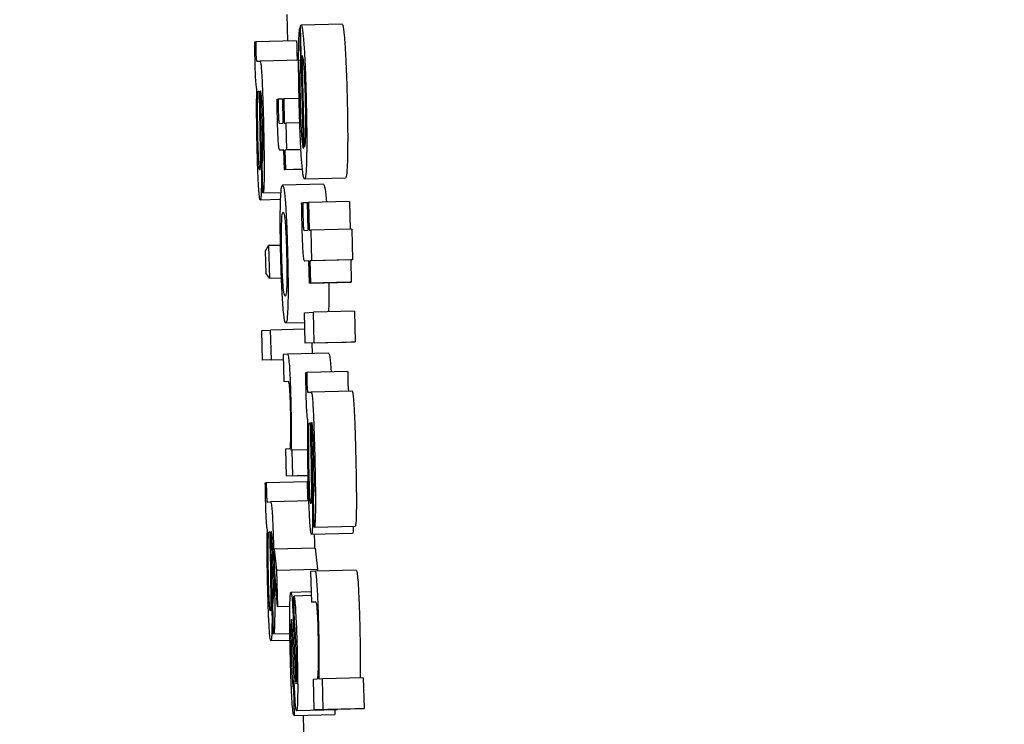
# Model space of a CAD drawing. Header units: inches. Extents: x 170 to 312, y 215 to 248.
# Tile 302 of 656: x 210.1558 to 210.1795, y 243.5256 to 243.5425. Entities that reach past the tile are written whole.
import ezdxf

# ---------------------------------------------------------------- set-up
doc = ezdxf.new("R2010")
doc.units = ezdxf.units.IN
doc.header["$LTSCALE"] = 0.25
doc.header["$MEASUREMENT"] = 0
doc.layers.add('ANNOTATIONS', color=1, linetype='Continuous')
doc.layers.add('MOTOR RH', color=7, linetype='Continuous')
doc.styles.add('ARIAL', font='arial.ttf', dxfattribs={"height": 0.09375})
doc.dimstyles.new('STANDARD$0', dxfattribs={"dimtxt": 0.09375, "dimasz": 0.09375, "dimexe": 0.03125, "dimexo": 0.046875, "dimgap": 0.09, "dimtad": 0, "dimtih": 1, "dimtoh": 1, "dimdec": 4, "dimzin": 0, "dimdsep": 46, "dimtxsty": 'ARIAL', "dimcen": 0.09, "dimadec": 0, "dimazin": 0, "dimtfac": 1, "dimtdec": 4, "dimtofl": 0, "dimtmove": 0, "dimatfit": 1, "dimfxl": 1, "dimtolj": 1, "dimtzin": 0, "dimarcsym": 0})

# ---------------------------------------------------------------- blocks, each defined once
blk = doc.blocks.new('*D26')
at = {"layer": 'ANNOTATIONS', "color": 0, "lineweight": -2, "transparency": 16777216}
for p, q in [((209.952995, 244.125047), (211.798957, 244.125047)), ((211.767707, 244.031297), (211.767707, 242.331666)), ((211.767707, 240.197174), (211.767707, 241.896805)), ((211.037182, 240.103424), (211.798957, 240.103424))]:
    blk.add_line(p, q, dxfattribs=at)
at = {"layer": 'ANNOTATIONS', "color": 0, "transparency": 16777216}
for points in [[(211.752082, 244.031297), (211.783332, 244.031297), (211.767707, 244.125047)], [(211.752082, 240.197174), (211.783332, 240.197174), (211.767707, 240.103424)]]:
    blk.add_solid(points, dxfattribs=at)
at = {"layer": 'defpoints', "color": 0, "transparency": 16777216}
for p in [(209.90612, 244.125047), (210.990307, 240.103424), (211.767707, 240.103424)]:
    blk.add_point(p, dxfattribs=at)
at = {"layer": 'ANNOTATIONS', "color": 0, "transparency": 16777216, "insert": (211.767707, 242.114236), "char_height": 0.09375, "attachment_point": 5, "style": 'ARIAL'}
blk.add_mtext('\\A1;OPENING\\PHEIGHT', dxfattribs=at)
blk = doc.blocks.new('*D27')
at = {"layer": 'ANNOTATIONS', "color": 0, "lineweight": -2, "transparency": 16777216}
for p, q in [((209.952995, 244.96103), (212.453946, 244.96103)), ((212.422696, 244.86728), (212.422696, 242.749657)), ((212.422696, 240.197174), (212.422696, 242.314797)), ((211.957527, 240.103424), (212.453946, 240.103424))]:
    blk.add_line(p, q, dxfattribs=at)
at = {"layer": 'ANNOTATIONS', "color": 0, "transparency": 16777216}
for points in [[(212.407071, 244.86728), (212.438321, 244.86728), (212.422696, 244.96103)], [(212.407071, 240.197174), (212.438321, 240.197174), (212.422696, 240.103424)]]:
    blk.add_solid(points, dxfattribs=at)
at = {"layer": 'defpoints', "color": 0, "transparency": 16777216}
for p in [(209.90612, 244.96103), (211.910652, 240.103424), (212.422696, 240.103424)]:
    blk.add_point(p, dxfattribs=at)
at = {"layer": 'ANNOTATIONS', "color": 0, "transparency": 16777216, "insert": (212.422696, 242.532227), "char_height": 0.09375, "attachment_point": 5, "style": 'ARIAL'}
blk.add_mtext('\\A1;TOTAL\\PHEIGHT', dxfattribs=at)

msp = doc.modelspace()

# ---------------------------------------------------------------- linework, layer by layer
at = {"layer": 'MOTOR RH'}
for p, q in [((210.162242, 243.542669), (210.162257, 243.54203)), ((210.162548, 243.542348), (210.162565, 243.541611)), ((210.162566, 243.542348), (210.162548, 243.542348)), ((210.162636, 243.53945), (210.162565, 243.542402)), ((210.163565, 243.542442), (210.162582, 243.542418)), ((210.161467, 243.54201), (210.161491, 243.542011)), ((210.162474, 243.542035), (210.161491, 243.542011)), ((210.16266, 243.539482), (210.162607, 243.541682)), ((210.161515, 243.541548), (210.161595, 243.541552)), ((210.162578, 243.541575), (210.161595, 243.541552)), ((210.162584, 243.541612), (210.162565, 243.541611)), ((210.161553, 243.54083), (210.161574, 243.540831)), ((210.161601, 243.540443), (210.161613, 243.539852)), ((210.162002, 243.540635), (210.162027, 243.540636)), ((210.162138, 243.540639), (210.162027, 243.540636)), ((210.162138, 243.540641), (210.162162, 243.540642)), ((210.162152, 243.540059), (210.162138, 243.540641)), ((210.162533, 243.540651), (210.162162, 243.540642)), ((210.162162, 243.540642), (210.162176, 243.54006)), ((210.16158, 243.540401), (210.16159, 243.539836)), ((210.162056, 243.540054), (210.162152, 243.540059)), ((210.162176, 243.54006), (210.162216, 243.540062)), ((210.162549, 243.54007), (210.162216, 243.540062)), ((210.162216, 243.540062), (210.162231, 243.539415)), ((210.162167, 243.539412), (210.162076, 243.539408)), ((210.162168, 243.53941), (210.162076, 243.539408)), ((210.162179, 243.538941), (210.162167, 243.539412)), ((210.162577, 243.539422), (210.162192, 243.539414)), ((210.162231, 243.539415), (210.162192, 243.539414)), ((210.162192, 243.539414), (210.162203, 243.538942)), ((210.162577, 243.539423), (210.162231, 243.539415)), ((210.161664, 243.538383), (210.161646, 243.539101)), ((210.162613, 243.538951), (210.162179, 243.538941)), ((210.162203, 243.538942), (210.162179, 243.538941)), ((210.162203, 243.538942), (210.162613, 243.538952)), ((210.163118, 243.538592), (210.162135, 243.538568)), ((210.163647, 243.538738), (210.162663, 243.538714)), ((210.161664, 243.538383), (210.1621, 243.538393)), ((210.162089, 243.538223), (210.161601, 243.538212)), ((210.162594, 243.538143), (210.162619, 243.538144)), ((210.162733, 243.538146), (210.162619, 243.538144)), ((210.162733, 243.538149), (210.162758, 243.53815)), ((210.162749, 243.537486), (210.162733, 243.538149)), ((210.163741, 243.538174), (210.162758, 243.53815)), ((210.162758, 243.53815), (210.162773, 243.537487)), ((210.163741, 243.538174), (210.163757, 243.537511)), ((210.162651, 243.537481), (210.162749, 243.537486)), ((210.162773, 243.537487), (210.162814, 243.537489)), ((210.163797, 243.537512), (210.162814, 243.537489)), ((210.162814, 243.537489), (210.162832, 243.536752)), ((210.163797, 243.537512), (210.163815, 243.536776)), ((210.161725, 243.536992), (210.161801, 243.537116)), ((210.161738, 243.53645), (210.161725, 243.536992)), ((210.162087, 243.537123), (210.161801, 243.537116)), ((210.161801, 243.537116), (210.161819, 243.536334)), ((210.162766, 243.53675), (210.162672, 243.536745)), ((210.162766, 243.536747), (210.162672, 243.536745)), ((210.162779, 243.536213), (210.162766, 243.53675)), ((210.163774, 243.536774), (210.162791, 243.536751)), ((210.162832, 243.536752), (210.162791, 243.536751)), ((210.162791, 243.536751), (210.162804, 243.536214)), ((210.163815, 243.536776), (210.162832, 243.536752)), ((210.163815, 243.536776), (210.163774, 243.536774)), ((210.163774, 243.536774), (210.163787, 243.536238)), ((210.161819, 243.536334), (210.161738, 243.53645)), ((210.161819, 243.536334), (210.162109, 243.536341)), ((210.163762, 243.536236), (210.162779, 243.536213)), ((210.162804, 243.536214), (210.162779, 243.536213)), ((210.162804, 243.536214), (210.163787, 243.536238)), ((210.163787, 243.536238), (210.163762, 243.536236)), ((210.163247, 243.535732), (210.163238, 243.535524)), ((210.16266, 243.535505), (210.16288, 243.535515)), ((210.162678, 243.534769), (210.16266, 243.535505)), ((210.163863, 243.535538), (210.16288, 243.535515)), ((210.162898, 243.534779), (210.16288, 243.535515)), ((210.163863, 243.535538), (210.163881, 243.534802)), ((210.162215, 243.535259), (210.162666, 243.535269)), ((210.161635, 243.535078), (210.161849, 243.535088)), ((210.161652, 243.53436), (210.161635, 243.535078)), ((210.16267, 243.535108), (210.161849, 243.535088)), ((210.161867, 243.53437), (210.161849, 243.535088)), ((210.163661, 243.534792), (210.162678, 243.534769)), ((210.162898, 243.534779), (210.162678, 243.534769)), ((210.162841, 243.534772), (210.162847, 243.53452)), ((210.162898, 243.534779), (210.163881, 243.534802)), ((210.163881, 243.534802), (210.163661, 243.534792)), ((210.163241, 243.534529), (210.162257, 243.534506)), ((210.162156, 243.534372), (210.161652, 243.53436)), ((210.161867, 243.53437), (210.161652, 243.53436)), ((210.161867, 243.53437), (210.162156, 243.534377)), ((210.162257, 243.534506), (210.162153, 243.534501)), ((210.162153, 243.534501), (210.162168, 243.533854)), ((210.162693, 243.534067), (210.162718, 243.534068)), ((210.163701, 243.534091), (210.162718, 243.534068)), ((210.162168, 243.533854), (210.162269, 243.533859)), ((210.162743, 243.533593), (210.162824, 243.533597)), ((210.163807, 243.533621), (210.162824, 243.533597)), ((210.162782, 243.532858), (210.162804, 243.532859)), ((210.162809, 243.532418), (210.162819, 243.531839)), ((210.162831, 243.532461), (210.162843, 243.531855)), ((210.162306, 243.53223), (210.162207, 243.532225)), ((210.162207, 243.532225), (210.162223, 243.531579)), ((210.162365, 243.532199), (210.162345, 243.532198)), ((210.162741, 243.532208), (210.162365, 243.532199)), ((210.162379, 243.531586), (210.162365, 243.532199)), ((210.16275, 243.531591), (210.162223, 243.531579)), ((210.162379, 243.531586), (210.162223, 243.531579)), ((210.162379, 243.531586), (210.16275, 243.531595)), ((210.161721, 243.531416), (210.161745, 243.531417)), ((210.162728, 243.531441), (210.161745, 243.531417)), ((210.162832, 243.530981), (210.161849, 243.530958)), ((210.162895, 243.530349), (210.162877, 243.531085)), ((210.161769, 243.530954), (210.161849, 243.530958)), ((210.162895, 243.530349), (210.163878, 243.530372)), ((210.161807, 243.530237), (210.161829, 243.530238)), ((210.163814, 243.530197), (210.162831, 243.530173)), ((210.161834, 243.529807), (210.161844, 243.529242)), ((210.161856, 243.52985), (210.161867, 243.529258)), ((210.16292, 243.529847), (210.161936, 243.529823)), ((210.161936, 243.529823), (210.161991, 243.52932)), ((210.16195, 243.529266), (210.161936, 243.529823)), ((210.16292, 243.529847), (210.162974, 243.529344)), ((210.161991, 243.52932), (210.162974, 243.529344)), ((210.161991, 243.52932), (210.162012, 243.528434)), ((210.162974, 243.529344), (210.162976, 243.529292)), ((210.162012, 243.528434), (210.16195, 243.529266)), ((210.162924, 243.529291), (210.16281, 243.529285)), ((210.16281, 243.529285), (210.162827, 243.528549)), ((210.163907, 243.529315), (210.162924, 243.529291)), ((210.162821, 243.528795), (210.162337, 243.528783)), ((210.162403, 243.528695), (210.162409, 243.528696)), ((210.162419, 243.528049), (210.162403, 243.528695)), ((210.162823, 243.528705), (210.162409, 243.528696)), ((210.161918, 243.527789), (210.161901, 243.528507)), ((210.162311, 243.528441), (210.162012, 243.528434)), ((210.162827, 243.528549), (210.162928, 243.528554)), ((210.162929, 243.528552), (210.162827, 243.528549)), ((210.161918, 243.527789), (210.162312, 243.527798)), ((210.162315, 243.527628), (210.161856, 243.527617)), ((210.162407, 243.526882), (210.162383, 243.527585)), ((210.162409, 243.527654), (210.162426, 243.527176)), ((210.164075, 243.526727), (210.163092, 243.526704)), ((210.164075, 243.526727), (210.164093, 243.525991)), ((210.162455, 243.526598), (210.162459, 243.526584)), ((210.162962, 243.526698), (210.162872, 243.526693)), ((210.162872, 243.526693), (210.162889, 243.525957)), ((210.163092, 243.526704), (210.163016, 243.5267)), ((210.163109, 243.525967), (210.163092, 243.526704)), ((210.162396, 243.52647), (210.162412, 243.525824)), ((210.162412, 243.525824), (210.163395, 243.525847)), ((210.163455, 243.525961), (210.162472, 243.525938)), ((210.162629, 243.525829), (210.162646, 243.525097)), ((210.163873, 243.525981), (210.162889, 243.525957)), ((210.163109, 243.525967), (210.162889, 243.525957)), ((210.163109, 243.525967), (210.164093, 243.525991)), ((210.163392, 243.52596), (210.163395, 243.525847)), ((210.164093, 243.525991), (210.163873, 243.525981))]:
    msp.add_line(p, q, dxfattribs=at)
for points, knots in [([(210.162522, 243.541725), (210.162523, 243.541824), (210.162526, 243.542061), (210.162536, 243.542262), (210.162545, 243.542327), (210.162548, 243.542348)], [0, 0, 0, 0, 0.323507, 0.778735, 1, 1, 1, 1]), ([(210.162565, 243.542402), (210.162568, 243.542406), (210.162573, 243.542413), (210.162579, 243.542416), (210.162582, 243.542418)], [0, 0, 0, 0, 0.4999805, 1, 1, 1, 1]), ([(210.162582, 243.542418), (210.162588, 243.542412), (210.162604, 243.542395), (210.162628, 243.542226), (210.162644, 243.542006), (210.16265, 243.541933)], [0, 0, 0, 0, 0.30145, 0.767574, 1, 1, 1, 1]), ([(210.163565, 243.542442), (210.163571, 243.542435), (210.163587, 243.542418), (210.163611, 243.54225), (210.163627, 243.54203), (210.163633, 243.541956)], [0, 0, 0, 0, 0.301428, 0.767432, 1, 1, 1, 1]), ([(210.161475, 243.541535), (210.161474, 243.541596), (210.161471, 243.541756), (210.161468, 243.541913), (210.161467, 243.54201)], [0, 0, 0, 0, 0.38157, 1, 1, 1, 1]), ([(210.161491, 243.542011), (210.161491, 243.541977), (210.161491, 243.541924), (210.161492, 243.541848), (210.161493, 243.541807), (210.161493, 243.541786)], [0, 0, 0, 0, 0.487406, 0.739796, 1, 1, 1, 1]), ([(210.162474, 243.542035), (210.162474, 243.542), (210.162475, 243.541948), (210.162475, 243.541871), (210.162476, 243.541831), (210.162477, 243.54181)], [0, 0, 0, 0, 0.48738, 0.739783, 1, 1, 1, 1]), ([(210.16265, 243.541933), (210.162658, 243.541803), (210.162674, 243.541543), (210.162691, 243.541067), (210.162699, 243.540758), (210.162703, 243.540627)], [0, 0, 0, 0, 0.36552, 0.731417, 1, 1, 1, 1]), ([(210.163633, 243.541956), (210.163641, 243.541827), (210.163657, 243.541567), (210.163675, 243.541091), (210.163683, 243.540782), (210.163686, 243.540651)], [0, 0, 0, 0, 0.365645, 0.731654, 1, 1, 1, 1]), ([(210.161493, 243.541786), (210.161494, 243.541762), (210.161495, 243.541716), (210.161498, 243.541657), (210.161501, 243.541607), (210.161508, 243.541554), (210.161512, 243.54155), (210.161515, 243.541548)], [0, 0, 0, 0, 0.139582, 0.255975, 0.3717, 0.556552, 1, 1, 1, 1]), ([(210.162477, 243.54181), (210.162477, 243.541785), (210.162479, 243.54174), (210.162481, 243.54168), (210.162485, 243.54163), (210.162491, 243.541577), (210.162495, 243.541574), (210.162498, 243.541572)], [0, 0, 0, 0, 0.139608, 0.255227, 0.37162, 0.556511, 1, 1, 1, 1]), ([(210.162535, 243.540551), (210.162532, 243.540688), (210.162524, 243.541023), (210.162521, 243.541429), (210.162522, 243.541657), (210.162522, 243.541725)], [0, 0, 0, 0, 0.3251795, 0.7973222, 1, 1, 1, 1]), ([(210.162607, 243.541682), (210.162616, 243.541648), (210.162629, 243.541593), (210.162649, 243.541373), (210.162663, 243.541114), (210.162673, 243.540843), (210.162677, 243.540676), (210.162679, 243.540607)], [0, 0, 0, 0, 0.336384, 0.5262, 0.717847, 0.882817, 1, 1, 1, 1]), ([(210.161516, 243.540889), (210.161512, 243.540908), (210.161504, 243.540938), (210.161493, 243.541065), (210.161485, 243.541215), (210.161479, 243.541379), (210.161477, 243.541486), (210.161475, 243.541535)], [0, 0, 0, 0, 0.319021, 0.503541, 0.689462, 0.856268, 1, 1, 1, 1]), ([(210.161595, 243.541552), (210.161601, 243.541541), (210.161612, 243.541523), (210.161629, 243.541341), (210.161645, 243.541065), (210.161663, 243.54061), (210.161672, 243.540235), (210.161678, 243.540009)], [0, 0, 0, 0, 0.208186, 0.351411, 0.494905, 0.694229, 1, 1, 1, 1]), ([(210.162565, 243.541611), (210.162563, 243.541566), (210.162557, 243.541473), (210.162554, 243.541338), (210.162552, 243.54127)], [0, 0, 0, 0, 0.495609, 1, 1, 1, 1]), ([(210.162552, 243.54127), (210.162552, 243.54123), (210.162551, 243.541133), (210.162552, 243.541018), (210.162552, 243.540951)], [0, 0, 0, 0, 0.420839, 1, 1, 1, 1]), ([(210.162552, 243.540951), (210.162553, 243.540917), (210.162553, 243.540848), (210.162556, 243.540719), (210.162558, 243.540623), (210.162559, 243.540563)], [0, 0, 0, 0, 0.273516, 0.547067, 1, 1, 1, 1]), ([(210.161524, 243.539507), (210.161521, 243.539647), (210.161514, 243.539978), (210.161511, 243.540472), (210.161514, 243.540749), (210.161516, 243.540889)], [0, 0, 0, 0, 0.267146, 0.629588, 1, 1, 1, 1]), ([(210.161536, 243.540279), (210.161536, 243.540357), (210.161535, 243.540517), (210.161538, 243.540638), (210.161539, 243.5407)], [0, 0, 0, 0, 0.489641, 1, 1, 1, 1]), ([(210.161539, 243.5407), (210.16154, 243.540729), (210.161543, 243.540801), (210.161549, 243.540829), (210.161553, 243.54083), (210.161553, 243.54083)], [0, 0, 0, 0, 0.368635, 0.910403, 1, 1, 1, 1]), ([(210.161574, 243.540831), (210.161575, 243.540763), (210.161576, 243.540624), (210.161578, 243.540476), (210.16158, 243.540401)], [0, 0, 0, 0, 0.4954173, 1, 1, 1, 1]), ([(210.161608, 243.540837), (210.161606, 243.540832), (210.161602, 243.540825), (210.161599, 243.540764), (210.161599, 243.540725), (210.161599, 243.54071)], [0, 0, 0, 0, 0.560625, 0.835669, 1, 1, 1, 1]), ([(210.161599, 243.54071), (210.161599, 243.540686), (210.161599, 243.540637), (210.1616, 243.540546), (210.161601, 243.540481), (210.161601, 243.540443)], [0, 0, 0, 0, 0.301359, 0.603394, 1, 1, 1, 1]), ([(210.161654, 243.539985), (210.161651, 243.540126), (210.161645, 243.540336), (210.161635, 243.540594), (210.161626, 243.540741), (210.161616, 243.540825), (210.161611, 243.540833), (210.161608, 243.540837)], [0, 0, 0, 0, 0.342639, 0.509569, 0.678226, 0.824016, 1, 1, 1, 1]), ([(210.162012, 243.540167), (210.16201, 243.540245), (210.162007, 243.540401), (210.162004, 243.540557), (210.162002, 243.540635)], [0, 0, 0, 0, 0.499582, 1, 1, 1, 1]), ([(210.162027, 243.540636), (210.162027, 243.54061), (210.162028, 243.540557), (210.162029, 243.540477), (210.16203, 243.540424), (210.162031, 243.540397)], [0, 0, 0, 0, 0.336257, 0.667674, 1, 1, 1, 1]), ([(210.162589, 243.539208), (210.162581, 243.539338), (210.162565, 243.539599), (210.162547, 243.540087), (210.162538, 243.540409), (210.162535, 243.540551)], [0, 0, 0, 0, 0.358408, 0.717042, 1, 1, 1, 1]), ([(210.162559, 243.540563), (210.162561, 243.54049), (210.162566, 243.540307), (210.162572, 243.540138), (210.162576, 243.540037)], [0, 0, 0, 0, 0.402365, 1, 1, 1, 1]), ([(210.162679, 243.540607), (210.162681, 243.540472), (210.162687, 243.540206), (210.162687, 243.539987), (210.162686, 243.539878)], [0, 0, 0, 0, 0.505048, 1, 1, 1, 1]), ([(210.162703, 243.540627), (210.162707, 243.540412), (210.162716, 243.539979), (210.162717, 243.539516), (210.162714, 243.539307), (210.162713, 243.539249)], [0, 0, 0, 0, 0.417785, 0.838454, 1, 1, 1, 1]), ([(210.163686, 243.540651), (210.163691, 243.540436), (210.1637, 243.540003), (210.1637, 243.53954), (210.163697, 243.53933), (210.163696, 243.539272)], [0, 0, 0, 0, 0.417956, 0.838505, 1, 1, 1, 1]), ([(210.161545, 243.539658), (210.161543, 243.539737), (210.161538, 243.539953), (210.161537, 243.540153), (210.161536, 243.540279)], [0, 0, 0, 0, 0.3641032, 1, 1, 1, 1]), ([(210.162031, 243.540397), (210.162032, 243.540368), (210.162033, 243.540298), (210.162037, 243.540205), (210.162039, 243.540157), (210.16204, 243.54014)], [0, 0, 0, 0, 0.314307, 0.76207, 1, 1, 1, 1]), ([(210.161646, 243.539101), (210.16165, 243.53911), (210.161656, 243.539127), (210.161662, 243.539242), (210.161664, 243.539415), (210.161661, 243.539672), (210.161657, 243.539872), (210.161654, 243.539985)], [0, 0, 0, 0, 0.2248947, 0.3836414, 0.5430018, 0.7419436, 1, 1, 1, 1]), ([(210.161678, 243.540009), (210.161681, 243.539874), (210.161689, 243.539528), (210.161694, 243.539105), (210.161693, 243.538873), (210.161693, 243.538811)], [0, 0, 0, 0, 0.319231, 0.817083, 1, 1, 1, 1]), ([(210.162025, 243.539776), (210.162023, 243.539811), (210.16202, 243.539882), (210.162016, 243.540013), (210.162014, 243.540109), (210.162012, 243.540167)], [0, 0, 0, 0, 0.28384, 0.566891, 1, 1, 1, 1]), ([(210.16204, 243.54014), (210.162042, 243.540124), (210.162045, 243.540075), (210.162051, 243.540058), (210.162054, 243.540055), (210.162056, 243.540054)], [0, 0, 0, 0, 0.217145, 0.6494452, 1, 1, 1, 1]), ([(210.162576, 243.540037), (210.162579, 243.539977), (210.162587, 243.539824), (210.162595, 243.539717), (210.1626, 243.539652)], [0, 0, 0, 0, 0.392566, 1, 1, 1, 1]), ([(210.16159, 243.539836), (210.161592, 243.53971), (210.161596, 243.539498), (210.161599, 243.539241), (210.161598, 243.539133), (210.161598, 243.539094)], [0, 0, 0, 0, 0.486326, 0.816716, 1, 1, 1, 1]), ([(210.161613, 243.539852), (210.161616, 243.539671), (210.161623, 243.539306), (210.161626, 243.53896), (210.161628, 243.538786)], [0, 0, 0, 0, 0.495892, 1, 1, 1, 1]), ([(210.162042, 243.539504), (210.162039, 243.53954), (210.162032, 243.539607), (210.162027, 243.539722), (210.162025, 243.539776)], [0, 0, 0, 0, 0.5368635, 1, 1, 1, 1]), ([(210.162686, 243.539878), (210.162685, 243.539811), (210.162681, 243.53963), (210.16267, 243.539535), (210.162662, 243.539493), (210.16266, 243.539482)], [0, 0, 0, 0, 0.298979, 0.803762, 1, 1, 1, 1]), ([(210.161559, 243.538562), (210.161555, 243.538638), (210.161545, 243.538828), (210.161533, 243.539164), (210.161527, 243.539407), (210.161524, 243.539507)], [0, 0, 0, 0, 0.285304, 0.706035, 1, 1, 1, 1]), ([(210.161563, 243.53913), (210.16156, 243.5392), (210.161552, 243.539361), (210.161547, 243.539551), (210.161545, 243.539658)], [0, 0, 0, 0, 0.437627, 1, 1, 1, 1]), ([(210.162076, 243.539408), (210.162071, 243.53941), (210.162064, 243.539412), (210.162053, 243.539429), (210.162046, 243.539479), (210.162042, 243.539504)], [0, 0, 0, 0, 0.392094, 0.692819, 1, 1, 1, 1]), ([(210.1626, 243.539652), (210.162605, 243.539606), (210.162617, 243.539492), (210.162629, 243.539465), (210.162636, 243.53945)], [0, 0, 0, 0, 0.3972856, 1, 1, 1, 1]), ([(210.163696, 243.539272), (210.163694, 243.539175), (210.163687, 243.53893), (210.163669, 243.538763), (210.163653, 243.538745), (210.163647, 243.538738)], [0, 0, 0, 0, 0.276317, 0.691916, 1, 1, 1, 1]), ([(210.161586, 243.53893), (210.161582, 243.538937), (210.161577, 243.538949), (210.161569, 243.539043), (210.161565, 243.539108), (210.161563, 243.53913)], [0, 0, 0, 0, 0.491727, 0.824871, 1, 1, 1, 1]), ([(210.161598, 243.539094), (210.161597, 243.539054), (210.161595, 243.538973), (210.16159, 243.538933), (210.161587, 243.53893), (210.161586, 243.53893)], [0, 0, 0, 0, 0.412642, 0.826347, 1, 1, 1, 1]), ([(210.162663, 243.538714), (210.162651, 243.538731), (210.16263, 243.538762), (210.162604, 243.539007), (210.162592, 243.539176), (210.162589, 243.539208)], [0, 0, 0, 0, 0.524417, 0.909629, 1, 1, 1, 1]), ([(210.162713, 243.539249), (210.16271, 243.539151), (210.162704, 243.538907), (210.162686, 243.53874), (210.16267, 243.538721), (210.162663, 243.538714)], [0, 0, 0, 0, 0.2763212, 0.6919053, 1, 1, 1, 1]), ([(210.161628, 243.538786), (210.161628, 243.538723), (210.161628, 243.538553), (210.161624, 243.538436), (210.161622, 243.538362)], [0, 0, 0, 0, 0.371756, 1, 1, 1, 1]), ([(210.161693, 243.538811), (210.161691, 243.538719), (210.161688, 243.538536), (210.161677, 243.538402), (210.161668, 243.538389), (210.161664, 243.538383)], [0, 0, 0, 0, 0.34407, 0.688329, 1, 1, 1, 1]), ([(210.161601, 243.538212), (210.161596, 243.538222), (210.161585, 243.538241), (210.16157, 243.538396), (210.161562, 243.53852), (210.161559, 243.538562)], [0, 0, 0, 0, 0.445918, 0.812686, 1, 1, 1, 1]), ([(210.162084, 243.538108), (210.162087, 243.53819), (210.162095, 243.538416), (210.162113, 243.538548), (210.162129, 243.538563), (210.162135, 243.538568)], [0, 0, 0, 0, 0.264152, 0.726653, 1, 1, 1, 1]), ([(210.162135, 243.538568), (210.162147, 243.538555), (210.162169, 243.538531), (210.162194, 243.538254), (210.162205, 243.538133)], [0, 0, 0, 0, 0.564774, 1, 1, 1, 1]), ([(210.163118, 243.538592), (210.16313, 243.538578), (210.163152, 243.538555), (210.163177, 243.538277), (210.163188, 243.538157)], [0, 0, 0, 0, 0.564782, 1, 1, 1, 1]), ([(210.161622, 243.538362), (210.16162, 243.538326), (210.161615, 243.53823), (210.161607, 243.538219), (210.161601, 243.538212)], [0, 0, 0, 0, 0.377593, 1, 1, 1, 1]), ([(210.16209, 243.536911), (210.162087, 243.537083), (210.16208, 243.537429), (210.162079, 243.537843), (210.162083, 243.538033), (210.162084, 243.538108)], [0, 0, 0, 0, 0.374292, 0.7508664, 1, 1, 1, 1]), ([(210.162205, 243.538133), (210.162212, 243.538026), (210.162226, 243.537812), (210.162244, 243.537371), (210.162252, 243.537066), (210.162256, 243.536919)], [0, 0, 0, 0, 0.3414639, 0.6842022, 1, 1, 1, 1]), ([(210.162605, 243.537609), (210.162603, 243.537698), (210.162599, 243.537877), (210.162596, 243.538054), (210.162594, 243.538143)], [0, 0, 0, 0, 0.499257, 1, 1, 1, 1]), ([(210.162619, 243.538144), (210.162619, 243.538099), (210.162621, 243.538009), (210.162623, 243.537917), (210.162624, 243.537871)], [0, 0, 0, 0, 0.498466, 1, 1, 1, 1]), ([(210.162112, 243.537637), (210.162115, 243.537704), (210.162123, 243.53789), (210.162139, 243.537918), (210.16215, 243.537922), (210.162151, 243.537922)], [0, 0, 0, 0, 0.333379, 0.921909, 1, 1, 1, 1]), ([(210.162151, 243.537922), (210.162157, 243.537916), (210.162171, 243.537904), (210.162188, 243.537794), (210.162198, 243.537674), (210.162199, 243.537658)], [0, 0, 0, 0, 0.408998, 0.922367, 1, 1, 1, 1]), ([(210.162624, 243.537871), (210.162625, 243.537835), (210.162627, 243.537751), (210.16263, 243.537647), (210.162633, 243.537594), (210.162634, 243.537578)], [0, 0, 0, 0, 0.35522, 0.809122, 1, 1, 1, 1]), ([(210.162115, 243.536913), (210.162113, 243.537011), (210.162108, 243.537208), (210.162108, 243.537462), (210.162111, 243.537581), (210.162112, 243.537637)], [0, 0, 0, 0, 0.347819, 0.697469, 1, 1, 1, 1]), ([(210.162199, 243.537658), (210.162204, 243.537595), (210.162213, 243.53747), (210.162224, 243.537199), (210.16223, 243.537007), (210.162232, 243.536914)], [0, 0, 0, 0, 0.339221, 0.680241, 1, 1, 1, 1]), ([(210.162619, 243.537165), (210.162616, 243.537235), (210.162611, 243.53738), (210.162607, 243.537532), (210.162605, 243.537609)], [0, 0, 0, 0, 0.49062, 1, 1, 1, 1]), ([(210.162634, 243.537578), (210.162635, 243.537562), (210.162638, 243.537521), (210.162644, 243.537486), (210.162648, 243.537483), (210.162651, 243.537481)], [0, 0, 0, 0, 0.191883, 0.491074, 1, 1, 1, 1]), ([(210.162637, 243.536854), (210.162634, 243.536895), (210.162627, 243.536974), (210.162622, 243.537102), (210.162619, 243.537165)], [0, 0, 0, 0, 0.514069, 1, 1, 1, 1]), ([(210.162142, 243.535713), (210.162134, 243.535829), (210.162119, 243.536061), (210.162101, 243.536502), (210.162094, 243.536791), (210.16209, 243.536911)], [0, 0, 0, 0, 0.3681578, 0.738046, 1, 1, 1, 1]), ([(210.162147, 243.536185), (210.162142, 243.536257), (210.162132, 243.5364), (210.162121, 243.536671), (210.162116, 243.536846), (210.162115, 243.536913)], [0, 0, 0, 0, 0.381739, 0.766674, 1, 1, 1, 1]), ([(210.162232, 243.536914), (210.162235, 243.536782), (210.162239, 243.53656), (210.162239, 243.536292), (210.162234, 243.536089), (210.162221, 243.535929), (210.162207, 243.535914), (210.162198, 243.535905)], [0, 0, 0, 0, 0.191723, 0.321493, 0.451219, 0.660084, 1, 1, 1, 1]), ([(210.162256, 243.536919), (210.16226, 243.536736), (210.162268, 243.53637), (210.162268, 243.535955), (210.162265, 243.535771), (210.162263, 243.535708)], [0, 0, 0, 0, 0.3958218, 0.7946589, 1, 1, 1, 1]), ([(210.162672, 243.536745), (210.162668, 243.536747), (210.16266, 243.53675), (210.162649, 243.536769), (210.162641, 243.536826), (210.162637, 243.536854)], [0, 0, 0, 0, 0.390928, 0.691457, 1, 1, 1, 1]), ([(210.162198, 243.535905), (210.162192, 243.53591), (210.162178, 243.535921), (210.16216, 243.536023), (210.162149, 243.536162), (210.162147, 243.536185)], [0, 0, 0, 0, 0.374964, 0.8971624, 1, 1, 1, 1]), ([(210.163249, 243.536224), (210.16325, 243.536119), (210.163251, 243.535928), (210.163248, 243.535793), (210.163247, 243.535732)], [0, 0, 0, 0, 0.547505, 1, 1, 1, 1]), ([(210.162215, 243.535259), (210.162207, 243.535265), (210.162188, 243.535281), (210.162163, 243.535444), (210.162146, 243.535662), (210.162142, 243.535713)], [0, 0, 0, 0, 0.3323176, 0.8446844, 1, 1, 1, 1]), ([(210.162263, 243.535708), (210.162261, 243.535626), (210.162253, 243.535405), (210.162235, 243.535278), (210.16222, 243.535264), (210.162215, 243.535259)], [0, 0, 0, 0, 0.271119, 0.727264, 1, 1, 1, 1]), ([(210.163241, 243.534529), (210.16325, 243.53452), (210.163264, 243.534506), (210.163284, 243.534321), (210.163295, 243.534179), (210.1633, 243.534085), (210.1633, 243.534082)], [0, 0, 0, 0, 0.492459, 0.762941, 0.993705, 1, 1, 1, 1]), ([(210.162342, 243.533333), (210.162338, 243.533486), (210.162331, 243.533745), (210.162317, 243.534073), (210.162301, 243.53431), (210.16228, 243.534481), (210.162266, 243.534497), (210.162257, 243.534506)], [0, 0, 0, 0, 0.212797, 0.361218, 0.509822, 0.70444, 1, 1, 1, 1]), ([(210.162702, 243.53358), (210.1627, 243.533646), (210.162697, 243.53381), (210.162695, 243.533971), (210.162693, 243.534067)], [0, 0, 0, 0, 0.406601, 1, 1, 1, 1]), ([(210.162718, 243.534068), (210.162718, 243.534032), (210.162718, 243.533978), (210.162719, 243.5339), (210.16272, 243.533859), (210.16272, 243.533838)], [0, 0, 0, 0, 0.488984, 0.741728, 1, 1, 1, 1]), ([(210.163701, 243.534091), (210.163701, 243.534056), (210.163701, 243.534002), (210.163702, 243.533924), (210.163703, 243.533882), (210.163704, 243.533861)], [0, 0, 0, 0, 0.487184, 0.741763, 1, 1, 1, 1]), ([(210.162269, 243.533859), (210.162277, 243.53385), (210.162287, 243.533838), (210.162302, 243.533683), (210.16231, 243.533529), (210.162317, 243.533349), (210.16232, 243.533229), (210.162322, 243.533171)], [0, 0, 0, 0, 0.413233, 0.568781, 0.725721, 0.86587, 1, 1, 1, 1]), ([(210.16272, 243.533838), (210.162721, 243.533812), (210.162722, 243.533766), (210.162725, 243.533705), (210.162729, 243.533653), (210.162735, 243.533599), (210.162739, 243.533596), (210.162743, 243.533593)], [0, 0, 0, 0, 0.139578, 0.255988, 0.372127, 0.556761, 1, 1, 1, 1]), ([(210.163704, 243.533861), (210.163704, 243.533836), (210.163706, 243.533789), (210.163708, 243.533728), (210.163712, 243.533677), (210.163718, 243.533622), (210.163723, 243.533619), (210.163726, 243.533617)], [0, 0, 0, 0, 0.139627, 0.256054, 0.371647, 0.556759, 1, 1, 1, 1]), ([(210.162744, 243.532918), (210.162739, 243.532937), (210.162732, 243.532968), (210.16272, 243.533098), (210.162712, 243.533252), (210.162706, 243.533421), (210.162703, 243.53353), (210.162702, 243.53358)], [0, 0, 0, 0, 0.319003, 0.503415, 0.689669, 0.856628, 1, 1, 1, 1]), ([(210.162824, 243.533597), (210.162831, 243.533586), (210.162842, 243.533567), (210.162859, 243.533381), (210.162875, 243.533099), (210.162894, 243.532632), (210.162904, 243.532248), (210.16291, 243.532016)], [0, 0, 0, 0, 0.208177, 0.35139, 0.49479, 0.694379, 1, 1, 1, 1]), ([(210.163807, 243.533621), (210.163814, 243.53361), (210.163825, 243.533591), (210.163842, 243.533405), (210.163859, 243.533122), (210.163877, 243.532655), (210.163887, 243.532271), (210.163893, 243.532039)], [0, 0, 0, 0, 0.208141, 0.351452, 0.494834, 0.694207, 1, 1, 1, 1]), ([(210.162322, 243.533171), (210.162324, 243.533084), (210.162327, 243.532911), (210.162327, 243.532674), (210.162325, 243.532551), (210.162324, 243.532486)], [0, 0, 0, 0, 0.324447, 0.647791, 1, 1, 1, 1]), ([(210.162351, 243.532768), (210.16235, 243.532843), (210.162349, 243.533023), (210.162345, 243.533219), (210.162342, 243.533333)], [0, 0, 0, 0, 0.41535, 1, 1, 1, 1]), ([(210.162752, 243.531502), (210.162749, 243.531645), (210.162741, 243.531984), (210.162738, 243.53249), (210.162742, 243.532774), (210.162744, 243.532918)], [0, 0, 0, 0, 0.267349, 0.629523, 1, 1, 1, 1]), ([(210.162345, 243.532198), (210.162347, 243.532281), (210.16235, 243.532449), (210.162351, 243.532661), (210.162351, 243.532768)], [0, 0, 0, 0, 0.4937298, 1, 1, 1, 1]), ([(210.162764, 243.532293), (210.162764, 243.532373), (210.162764, 243.532536), (210.162766, 243.53266), (210.162767, 243.532723)], [0, 0, 0, 0, 0.489759, 1, 1, 1, 1]), ([(210.162767, 243.532723), (210.162769, 243.532754), (210.162772, 243.532828), (210.162777, 243.532856), (210.162781, 243.532858), (210.162782, 243.532858)], [0, 0, 0, 0, 0.368738, 0.91033, 1, 1, 1, 1]), ([(210.162804, 243.532859), (210.162804, 243.532789), (210.162805, 243.532646), (210.162807, 243.532494), (210.162809, 243.532418)], [0, 0, 0, 0, 0.495289, 1, 1, 1, 1]), ([(210.162838, 243.532865), (210.162835, 243.532859), (210.162832, 243.532852), (210.162829, 243.53279), (210.162829, 243.53275), (210.162828, 243.532735)], [0, 0, 0, 0, 0.561278, 0.836708, 1, 1, 1, 1]), ([(210.162828, 243.532735), (210.162828, 243.53271), (210.162828, 243.53266), (210.162829, 243.532567), (210.16283, 243.532499), (210.162831, 243.532461)], [0, 0, 0, 0, 0.30246, 0.603678, 1, 1, 1, 1]), ([(210.162885, 243.531991), (210.162882, 243.532136), (210.162876, 243.532351), (210.162865, 243.532616), (210.162856, 243.532765), (210.162847, 243.532852), (210.162841, 243.53286), (210.162838, 243.532865)], [0, 0, 0, 0, 0.342898, 0.509844, 0.678247, 0.824017, 1, 1, 1, 1]), ([(210.162324, 243.532486), (210.162322, 243.532401), (210.162318, 243.53226), (210.162309, 243.532238), (210.162306, 243.53223)], [0, 0, 0, 0, 0.611061, 1, 1, 1, 1]), ([(210.162773, 243.531656), (210.162771, 243.531736), (210.162766, 243.531958), (210.162765, 243.532162), (210.162764, 243.532293)], [0, 0, 0, 0, 0.361642, 1, 1, 1, 1]), ([(210.162877, 243.531085), (210.162881, 243.531095), (210.162887, 243.531111), (210.162893, 243.531229), (210.162895, 243.531407), (210.162892, 243.53167), (210.162888, 243.531875), (210.162885, 243.531991)], [0, 0, 0, 0, 0.224921, 0.383616, 0.542902, 0.741896, 1, 1, 1, 1]), ([(210.16291, 243.532016), (210.162913, 243.531877), (210.162921, 243.531523), (210.162926, 243.531089), (210.162925, 243.530852), (210.162925, 243.530788)], [0, 0, 0, 0, 0.319009, 0.817148, 1, 1, 1, 1]), ([(210.163893, 243.532039), (210.163896, 243.531901), (210.163904, 243.531546), (210.163909, 243.531113), (210.163908, 243.530875), (210.163908, 243.530811)], [0, 0, 0, 0, 0.319004, 0.817137, 1, 1, 1, 1]), ([(210.162819, 243.531839), (210.162822, 243.531709), (210.162825, 243.531492), (210.162829, 243.531228), (210.162828, 243.531117), (210.162828, 243.531078)], [0, 0, 0, 0, 0.486666, 0.816909, 1, 1, 1, 1]), ([(210.162843, 243.531855), (210.162846, 243.531669), (210.162853, 243.531295), (210.162857, 243.53094), (210.162858, 243.530762)], [0, 0, 0, 0, 0.496177, 1, 1, 1, 1]), ([(210.162788, 243.530532), (210.162784, 243.530611), (210.162773, 243.530805), (210.162761, 243.53115), (210.162754, 243.531399), (210.162752, 243.531502)], [0, 0, 0, 0, 0.285275, 0.70562, 1, 1, 1, 1]), ([(210.162792, 243.531115), (210.162789, 243.531187), (210.162781, 243.531351), (210.162776, 243.531546), (210.162773, 243.531656)], [0, 0, 0, 0, 0.437279, 1, 1, 1, 1]), ([(210.16173, 243.530941), (210.161728, 243.531002), (210.161725, 243.531162), (210.161722, 243.531319), (210.161721, 243.531416)], [0, 0, 0, 0, 0.381204, 1, 1, 1, 1]), ([(210.161745, 243.531417), (210.161745, 243.531383), (210.161745, 243.53133), (210.161746, 243.531254), (210.161747, 243.531213), (210.161748, 243.531193)], [0, 0, 0, 0, 0.488361, 0.741247, 1, 1, 1, 1]), ([(210.162728, 243.531441), (210.162728, 243.531406), (210.162729, 243.531353), (210.16273, 243.531277), (210.162731, 243.531237), (210.162731, 243.531216)], [0, 0, 0, 0, 0.488338, 0.741237, 1, 1, 1, 1]), ([(210.162731, 243.531216), (210.162732, 243.531191), (210.162733, 243.531146), (210.162735, 243.531086), (210.162739, 243.531036), (210.162745, 243.530984), (210.162749, 243.53098), (210.162753, 243.530977)], [0, 0, 0, 0, 0.139573, 0.255933, 0.371691, 0.55653, 1, 1, 1, 1]), ([(210.161748, 243.531193), (210.161748, 243.531168), (210.16175, 243.531122), (210.161752, 243.531063), (210.161756, 243.531012), (210.161762, 243.53096), (210.161766, 243.530956), (210.161769, 243.530954)], [0, 0, 0, 0, 0.14036, 0.255874, 0.372166, 0.556897, 1, 1, 1, 1]), ([(210.162815, 243.530909), (210.162812, 243.530917), (210.162806, 243.530929), (210.162797, 243.531025), (210.162794, 243.531092), (210.162792, 243.531115)], [0, 0, 0, 0, 0.491871, 0.825125, 1, 1, 1, 1]), ([(210.162828, 243.531078), (210.162827, 243.531036), (210.162825, 243.530954), (210.16282, 243.530914), (210.162816, 243.53091), (210.162815, 243.530909)], [0, 0, 0, 0, 0.412747, 0.826293, 1, 1, 1, 1]), ([(210.161771, 243.530295), (210.161766, 243.530314), (210.161758, 243.530343), (210.161748, 243.530471), (210.161739, 243.530621), (210.161734, 243.530785), (210.161731, 243.530892), (210.16173, 243.530941)], [0, 0, 0, 0, 0.318948, 0.503491, 0.689436, 0.856707, 1, 1, 1, 1]), ([(210.161849, 243.530958), (210.161855, 243.530947), (210.161866, 243.530929), (210.161883, 243.530747), (210.161899, 243.530472), (210.161917, 243.530016), (210.161926, 243.529642), (210.161932, 243.529415)], [0, 0, 0, 0, 0.208164, 0.351507, 0.494868, 0.694404, 1, 1, 1, 1]), ([(210.162858, 243.530762), (210.162858, 243.530698), (210.162858, 243.530524), (210.162854, 243.530404), (210.162852, 243.530328)], [0, 0, 0, 0, 0.368964, 1, 1, 1, 1]), ([(210.162925, 243.530788), (210.162923, 243.530694), (210.16292, 243.530506), (210.162909, 243.530369), (210.162899, 243.530355), (210.162895, 243.530349)], [0, 0, 0, 0, 0.344202, 0.688349, 1, 1, 1, 1]), ([(210.163908, 243.530811), (210.163906, 243.530717), (210.163903, 243.53053), (210.163892, 243.530392), (210.163883, 243.530379), (210.163878, 243.530372)], [0, 0, 0, 0, 0.343965, 0.6883079, 1, 1, 1, 1]), ([(210.162831, 243.530173), (210.162825, 243.530184), (210.162814, 243.530203), (210.162799, 243.530362), (210.162791, 243.530489), (210.162788, 243.530532)], [0, 0, 0, 0, 0.445986, 0.812822, 1, 1, 1, 1]), ([(210.161778, 243.528913), (210.161775, 243.529054), (210.161768, 243.529384), (210.161765, 243.529878), (210.161769, 243.530155), (210.161771, 243.530295)], [0, 0, 0, 0, 0.267363, 0.629698, 1, 1, 1, 1]), ([(210.162852, 243.530328), (210.16285, 243.530291), (210.162845, 243.530192), (210.162836, 243.530181), (210.162831, 243.530173)], [0, 0, 0, 0, 0.3774281, 1, 1, 1, 1]), ([(210.163835, 243.530351), (210.163833, 243.530314), (210.163828, 243.530216), (210.16382, 243.530204), (210.163814, 243.530197)], [0, 0, 0, 0, 0.377443, 1, 1, 1, 1]), ([(210.16179, 243.529685), (210.16179, 243.529763), (210.16179, 243.529923), (210.161792, 243.530044), (210.161794, 243.530105)], [0, 0, 0, 0, 0.489607, 1, 1, 1, 1]), ([(210.161794, 243.530105), (210.161795, 243.530135), (210.161798, 243.530208), (210.161803, 243.530235), (210.161807, 243.530237), (210.161807, 243.530237)], [0, 0, 0, 0, 0.36882, 0.91032, 1, 1, 1, 1]), ([(210.161829, 243.530238), (210.161829, 243.530169), (210.16183, 243.53003), (210.161833, 243.529882), (210.161834, 243.529807)], [0, 0, 0, 0, 0.495417, 1, 1, 1, 1]), ([(210.161862, 243.530243), (210.16186, 243.530238), (210.161856, 243.530231), (210.161854, 243.53017), (210.161853, 243.530131), (210.161853, 243.530116)], [0, 0, 0, 0, 0.561204, 0.836492, 1, 1, 1, 1]), ([(210.161853, 243.530116), (210.161853, 243.530092), (210.161853, 243.530043), (210.161854, 243.529952), (210.161855, 243.529887), (210.161856, 243.52985)], [0, 0, 0, 0, 0.302789, 0.604895, 1, 1, 1, 1]), ([(210.161908, 243.529391), (210.161905, 243.529532), (210.161899, 243.529743), (210.161889, 243.530001), (210.16188, 243.530146), (210.161871, 243.530231), (210.161865, 243.530239), (210.161862, 243.530243)], [0, 0, 0, 0, 0.342984, 0.509895, 0.678262, 0.824058, 1, 1, 1, 1]), ([(210.162894, 243.530175), (210.162895, 243.530154), (210.162899, 243.530051), (210.162902, 243.529937), (210.162904, 243.529846)], [0, 0, 0, 0, 0.206029, 1, 1, 1, 1]), ([(210.161799, 243.529064), (210.161797, 243.529143), (210.161792, 243.529359), (210.161791, 243.529559), (210.16179, 243.529685)], [0, 0, 0, 0, 0.364813, 1, 1, 1, 1]), ([(210.161901, 243.528507), (210.161904, 243.528516), (210.16191, 243.528532), (210.161916, 243.528647), (210.161918, 243.528821), (210.161915, 243.529078), (210.161911, 243.529278), (210.161908, 243.529391)], [0, 0, 0, 0, 0.224913, 0.383637, 0.54301, 0.741948, 1, 1, 1, 1]), ([(210.161932, 243.529415), (210.161935, 243.52928), (210.161943, 243.528934), (210.161948, 243.528511), (210.161947, 243.528279), (210.161947, 243.528217)], [0, 0, 0, 0, 0.319216, 0.817394, 1, 1, 1, 1]), ([(210.161844, 243.529242), (210.161846, 243.529116), (210.16185, 243.528904), (210.161853, 243.528646), (210.161852, 243.528539), (210.161852, 243.5285)], [0, 0, 0, 0, 0.486856, 0.817217, 1, 1, 1, 1]), ([(210.161867, 243.529258), (210.16187, 243.529077), (210.161877, 243.528712), (210.16188, 243.528366), (210.161882, 243.528191)], [0, 0, 0, 0, 0.495899, 1, 1, 1, 1]), ([(210.16297, 243.52892), (210.162964, 243.529004), (210.162953, 243.529171), (210.162937, 243.529276), (210.162928, 243.529286), (210.162924, 243.529291)], [0, 0, 0, 0, 0.360322, 0.720114, 1, 1, 1, 1]), ([(210.163907, 243.529315), (210.163915, 243.5293), (210.163928, 243.529275), (210.163944, 243.529089), (210.163952, 243.528972), (210.163953, 243.528943)], [0, 0, 0, 0, 0.527148, 0.884629, 1, 1, 1, 1]), ([(210.161814, 243.527968), (210.161809, 243.528045), (210.161799, 243.528235), (210.161787, 243.52857), (210.161781, 243.528813), (210.161778, 243.528913)], [0, 0, 0, 0, 0.2856962, 0.7060174, 1, 1, 1, 1]), ([(210.161818, 243.528536), (210.161814, 243.528606), (210.161806, 243.528767), (210.161802, 243.528957), (210.161799, 243.529064)], [0, 0, 0, 0, 0.4376307, 1, 1, 1, 1]), ([(210.163007, 243.527947), (210.163002, 243.528122), (210.162994, 243.528439), (210.162979, 243.528759), (210.162972, 243.528892), (210.16297, 243.52892)], [0, 0, 0, 0, 0.494127, 0.89589, 1, 1, 1, 1]), ([(210.163953, 243.528943), (210.163958, 243.528862), (210.163969, 243.528666), (210.163981, 243.528321), (210.163988, 243.528072), (210.16399, 243.527971)], [0, 0, 0, 0, 0.29389, 0.711564, 1, 1, 1, 1]), ([(210.16231, 243.528391), (210.162312, 243.528486), (210.162316, 243.528675), (210.162327, 243.528774), (210.162334, 243.528781), (210.162337, 243.528783)], [0, 0, 0, 0, 0.413961, 0.829395, 1, 1, 1, 1]), ([(210.162337, 243.528783), (210.162339, 243.528782), (210.162344, 243.528779), (210.162349, 243.528752), (210.162352, 243.528736)], [0, 0, 0, 0, 0.4382, 1, 1, 1, 1]), ([(210.162352, 243.528736), (210.162357, 243.528703), (210.162364, 243.528646), (210.162373, 243.528518), (210.162377, 243.528444), (210.162378, 243.52843)], [0, 0, 0, 0, 0.525996, 0.9143, 1, 1, 1, 1]), ([(210.162409, 243.528696), (210.162414, 243.528678), (210.162425, 243.528644), (210.16244, 243.52847), (210.162448, 243.528335), (210.16245, 243.528292)], [0, 0, 0, 0, 0.406069, 0.813415, 1, 1, 1, 1]), ([(210.16184, 243.528336), (210.161837, 243.528343), (210.161831, 243.528355), (210.161823, 243.528449), (210.161819, 243.528514), (210.161818, 243.528536)], [0, 0, 0, 0, 0.492122, 0.825423, 1, 1, 1, 1]), ([(210.161852, 243.5285), (210.161851, 243.52846), (210.161849, 243.528379), (210.161844, 243.52834), (210.161841, 243.528337), (210.16184, 243.528336)], [0, 0, 0, 0, 0.4126184, 0.8262987, 1, 1, 1, 1]), ([(210.162321, 243.527309), (210.162316, 243.52751), (210.162309, 243.527852), (210.162307, 243.528212), (210.162309, 243.528353), (210.16231, 243.528391)], [0, 0, 0, 0, 0.511674, 0.870568, 1, 1, 1, 1]), ([(210.162378, 243.52843), (210.162382, 243.528351), (210.162393, 243.52811), (210.162403, 243.527837), (210.162409, 243.527654)], [0, 0, 0, 0, 0.32683, 1, 1, 1, 1]), ([(210.162928, 243.528554), (210.162932, 243.52855), (210.162941, 243.528544), (210.162954, 243.528488), (210.162962, 243.528383), (210.162964, 243.528347)], [0, 0, 0, 0, 0.39582, 0.794275, 1, 1, 1, 1]), ([(210.161882, 243.528191), (210.161882, 243.528129), (210.161882, 243.52796), (210.161878, 243.527842), (210.161876, 243.527768)], [0, 0, 0, 0, 0.371164, 1, 1, 1, 1]), ([(210.161947, 243.528217), (210.161945, 243.528125), (210.161943, 243.527942), (210.161932, 243.527808), (210.161922, 243.527795), (210.161918, 243.527789)], [0, 0, 0, 0, 0.344248, 0.688414, 1, 1, 1, 1]), ([(210.16245, 243.528292), (210.162455, 243.528202), (210.162467, 243.527981), (210.162479, 243.527624), (210.162485, 243.527376), (210.162487, 243.52729)], [0, 0, 0, 0, 0.3086694, 0.7580439, 1, 1, 1, 1]), ([(210.162964, 243.528347), (210.162968, 243.528287), (210.162975, 243.528168), (210.162982, 243.527962), (210.162985, 243.527831), (210.162986, 243.527778)], [0, 0, 0, 0, 0.370899, 0.74009, 1, 1, 1, 1]), ([(210.161856, 243.527617), (210.16185, 243.527628), (210.161839, 243.527647), (210.161824, 243.527801), (210.161816, 243.527926), (210.161814, 243.527968)], [0, 0, 0, 0, 0.445947, 0.812686, 1, 1, 1, 1]), ([(210.162349, 243.528137), (210.162346, 243.528131), (210.162342, 243.52812), (210.162338, 243.528035), (210.162337, 243.527957), (210.162337, 243.527927)], [0, 0, 0, 0, 0.376495, 0.754644, 1, 1, 1, 1]), ([(210.162337, 243.527927), (210.162337, 243.527858), (210.162337, 243.527682), (210.162341, 243.527472), (210.162344, 243.527344)], [0, 0, 0, 0, 0.389327, 1, 1, 1, 1]), ([(210.162356, 243.528109), (210.162355, 243.528113), (210.162353, 243.528122), (210.162351, 243.528133), (210.16235, 243.528135), (210.162349, 243.528137)], [0, 0, 0, 0, 0.305205, 0.610368, 1, 1, 1, 1]), ([(210.162366, 243.527984), (210.162365, 243.528007), (210.162363, 243.528048), (210.162359, 243.528085), (210.162357, 243.528101), (210.162356, 243.528109)], [0, 0, 0, 0, 0.373639, 0.682546, 1, 1, 1, 1]), ([(210.162383, 243.527585), (210.16238, 243.527654), (210.162375, 243.527794), (210.162369, 243.527921), (210.162366, 243.527984)], [0, 0, 0, 0, 0.495667, 1, 1, 1, 1]), ([(210.162439, 243.527905), (210.162437, 243.527928), (210.162433, 243.527982), (210.162426, 243.528021), (210.162421, 243.52804), (210.162419, 243.528049)], [0, 0, 0, 0, 0.268624, 0.630359, 1, 1, 1, 1]), ([(210.162452, 243.527629), (210.162449, 243.527709), (210.162445, 243.527812), (210.16244, 243.527888), (210.162439, 243.527905)], [0, 0, 0, 0, 0.781999, 1, 1, 1, 1]), ([(210.163018, 243.527334), (210.163017, 243.527409), (210.163015, 243.527608), (210.16301, 243.527818), (210.163007, 243.527947)], [0, 0, 0, 0, 0.380318, 1, 1, 1, 1]), ([(210.16399, 243.527971), (210.163992, 243.527892), (210.163997, 243.527683), (210.164, 243.527482), (210.164001, 243.527357)], [0, 0, 0, 0, 0.380067, 1, 1, 1, 1]), ([(210.161876, 243.527768), (210.161874, 243.527732), (210.161869, 243.527636), (210.161861, 243.527625), (210.161856, 243.527617)], [0, 0, 0, 0, 0.377679, 1, 1, 1, 1]), ([(210.162986, 243.527778), (210.162989, 243.527665), (210.162993, 243.52744), (210.162994, 243.527139), (210.162991, 243.526998), (210.162989, 243.526929)], [0, 0, 0, 0, 0.336083, 0.673141, 1, 1, 1, 1]), ([(210.162464, 243.527265), (210.162462, 243.527326), (210.162459, 243.52745), (210.162454, 243.527569), (210.162452, 243.527629)], [0, 0, 0, 0, 0.49262, 1, 1, 1, 1]), ([(210.162362, 243.526205), (210.162356, 243.526315), (210.162342, 243.526566), (210.162329, 243.526968), (210.162323, 243.527227), (210.162321, 243.527309)], [0, 0, 0, 0, 0.345914, 0.791419, 1, 1, 1, 1]), ([(210.162344, 243.527344), (210.162348, 243.527194), (210.162354, 243.526972), (210.162363, 243.52679), (210.162366, 243.526732)], [0, 0, 0, 0, 0.680778, 1, 1, 1, 1]), ([(210.162469, 243.52677), (210.16247, 243.526835), (210.16247, 243.526985), (210.162466, 243.527164), (210.162464, 243.527265)], [0, 0, 0, 0, 0.4316418, 1, 1, 1, 1]), ([(210.162487, 243.52729), (210.162491, 243.527096), (210.162498, 243.526767), (210.162499, 243.526444), (210.162498, 243.526322), (210.162498, 243.526299)], [0, 0, 0, 0, 0.540184, 0.915889, 1, 1, 1, 1]), ([(210.163016, 243.5267), (210.163017, 243.526793), (210.163019, 243.526982), (210.163018, 243.527215), (210.163018, 243.527334)], [0, 0, 0, 0, 0.492144, 1, 1, 1, 1]), ([(210.164001, 243.527357), (210.164002, 243.527231), (210.164002, 243.526999), (210.164, 243.52681), (210.163999, 243.526724)], [0, 0, 0, 0, 0.541288, 1, 1, 1, 1]), ([(210.162426, 243.527176), (210.162429, 243.527092), (210.162434, 243.526944), (210.16244, 243.526774), (210.162444, 243.526704), (210.162445, 243.526687)], [0, 0, 0, 0, 0.492257, 0.875695, 1, 1, 1, 1]), ([(210.162366, 243.526732), (210.162369, 243.526685), (210.162376, 243.526572), (210.162387, 243.526499), (210.162393, 243.526479), (210.162396, 243.52647)], [0, 0, 0, 0, 0.291044, 0.692216, 1, 1, 1, 1]), ([(210.162432, 243.526279), (210.162428, 243.526352), (210.162419, 243.52654), (210.162412, 243.526753), (210.162407, 243.526882)], [0, 0, 0, 0, 0.3906593, 1, 1, 1, 1]), ([(210.162459, 243.526584), (210.162461, 243.526589), (210.162465, 243.526598), (210.162468, 243.526673), (210.162469, 243.526742), (210.162469, 243.52677)], [0, 0, 0, 0, 0.368512, 0.738433, 1, 1, 1, 1]), ([(210.162989, 243.526929), (210.162986, 243.526861), (210.162979, 243.526718), (210.162968, 243.526704), (210.162962, 243.526698)], [0, 0, 0, 0, 0.4710579, 1, 1, 1, 1]), ([(210.162445, 243.526687), (210.162446, 243.526676), (210.162448, 243.526652), (210.162451, 243.526621), (210.162453, 243.526606), (210.162455, 243.526598)], [0, 0, 0, 0, 0.225695, 0.533331, 1, 1, 1, 1]), ([(210.162456, 243.525987), (210.162451, 243.526025), (210.162443, 243.526087), (210.162435, 243.526226), (210.162432, 243.526279)], [0, 0, 0, 0, 0.616455, 1, 1, 1, 1]), ([(210.162498, 243.526299), (210.162496, 243.526216), (210.162493, 243.52605), (210.162483, 243.525951), (210.162475, 243.525941), (210.162472, 243.525938)], [0, 0, 0, 0, 0.377621, 0.755048, 1, 1, 1, 1]), ([(210.162412, 243.525824), (210.162404, 243.525836), (210.162391, 243.525857), (210.162373, 243.526035), (210.162364, 243.526166), (210.162362, 243.526205)], [0, 0, 0, 0, 0.500428, 0.851396, 1, 1, 1, 1]), ([(210.162472, 243.525938), (210.162469, 243.525939), (210.162465, 243.525943), (210.162459, 243.525972), (210.162456, 243.525987)], [0, 0, 0, 0, 0.495273, 1, 1, 1, 1])]:
    msp.add_open_spline(points, degree=3, knots=knots, dxfattribs=at)

# ---------------------------------------------------------------- dimensions: what is measured, and where the dimension line sits
at = {"layer": 'ANNOTATIONS'}
for base, p1, p2, text, picture, middle in [((212.422696, 240.103424), (209.90612, 244.96103), (211.910652, 240.103424), 'TOTAL\\PHEIGHT', '*D27', (212.422696, 242.532227)), ((211.767707, 240.103424), (209.90612, 244.125047), (210.990307, 240.103424), 'OPENING\\PHEIGHT', '*D26', (211.767707, 242.114236))]:
    dim = msp.add_linear_dim(base=base, p1=p1, p2=p2, angle=90, text=text, dimstyle='STANDARD$0', dxfattribs=at)
    dim.commit()
    dim.dimension.update_dxf_attribs({"geometry": picture, "text_midpoint": middle})

doc.saveas('drawing.dxf')
